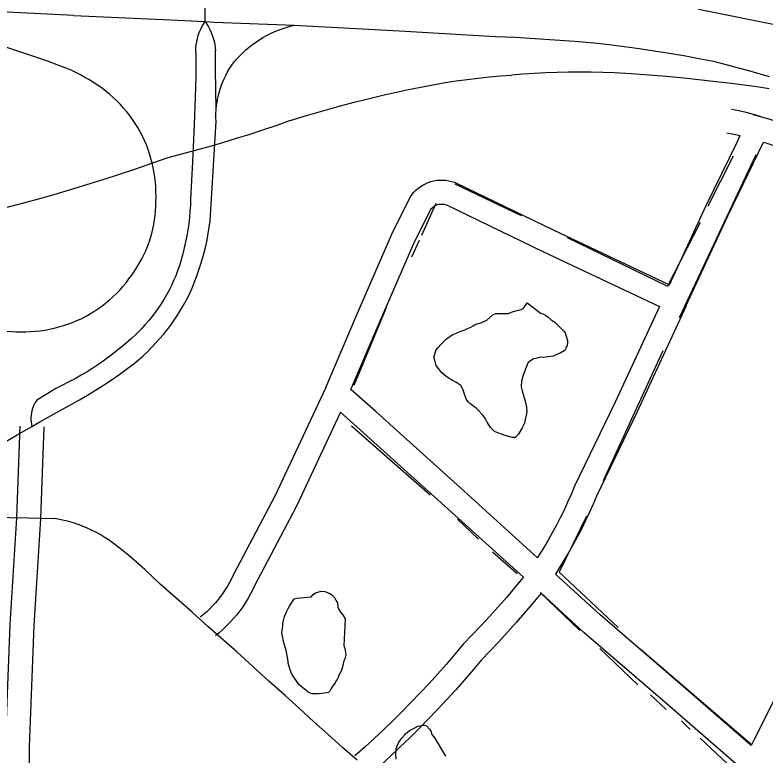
# Model space of a CAD drawing. Extents: x 3677843 to 3715951, y 511991 to 537744.
# Drawn here: x 3691427 to 3692366, y 521565 to 522493 of the extents above; entities that cross this region are included whole.
import ezdxf

# ---------------------------------------------------------------- set-up
doc = ezdxf.new("R2010")
doc.units = 0
for name, color, linetype in [('V-ROAD-CNTR', 7, 'Continuous'), ('V-SITE-VEGE', 7, 'Continuous'), ('V-TOPO-SHOR', 7, 'Continuous')]:
    doc.layers.add(name, color=color, linetype=linetype)

msp = doc.modelspace()

# ---------------------------------------------------------------- linework, layer by layer
at = {"layer": 'V-ROAD-CNTR'}
msp.add_line((3691664.95, 522484.34), (3691665.38, 522536.36), dxfattribs=at)
for points in [[(3691485.18, 522428.18), (3691469.12, 522434.1), (3691452.98, 522439.8), (3691436.77, 522445.26), (3691420.48, 522450.5), (3691404.11, 522455.5), (3691387.67, 522460.27), (3691371.17, 522464.8), (3691354.61, 522469.1), (3691337.99, 522473.17), (3691313.27, 522478.34), (3691288.55, 522483.46), (3691263.81, 522488.53), (3691239.08, 522493.56), (3691214.33, 522498.52), (3691189.59, 522503.45)], [(3691500.55, 522491.86), (3691333.65, 522500.28)], [(3692283.07, 522499.88), (3692393.22, 522477.75), (3692413.79, 522472.7), (3692434.3, 522467.44), (3692454.76, 522461.99)], [(3691500.55, 522491.86), (3691621.62, 522486.45), (3691664.95, 522484.34), (3691676.59, 522483.7), (3691776.56, 522479.71), (3691908.59, 522472.59), (3692028.88, 522465.78), (3692053.61, 522464.6), (3692078.32, 522463.19), (3692103.02, 522461.55), (3692127.71, 522459.69), (3692152.37, 522457.6), (3692171.17, 522455.48), (3692189.94, 522453.15), (3692208.68, 522450.6), (3692227.39, 522447.82), (3692246.06, 522444.82), (3692264.7, 522441.6), (3692283.3, 522438.16), (3692301.85, 522434.49), (3692325.15, 522428.36), (3692348.37, 522421.99), (3692371.53, 522415.39)], [(3691487.12, 521999.28), (3691497.48, 522004.8), (3691507.73, 522010.53), (3691517.86, 522016.45), (3691527.88, 522022.58), (3691537.78, 522028.9), (3691547.54, 522035.42), (3691557.18, 522042.13), (3691566.68, 522049.03), (3691576.05, 522056.12), (3691581.75, 522060.86), (3691587.31, 522065.76), (3691592.73, 522070.82), (3691598.01, 522076.04), (3691603.12, 522081.4), (3691608.09, 522086.91), (3691612.88, 522092.57), (3691617.52, 522098.35), (3691621.99, 522104.27), (3691626.28, 522110.32), (3691630.4, 522116.48), (3691634.34, 522122.77), (3691638.09, 522129.16), (3691641.66, 522135.66), (3691645.04, 522142.26), (3691648.32, 522149.6), (3691651.41, 522157.02), (3691654.3, 522164.52), (3691657, 522172.09), (3691659.5, 522179.72), (3691661.81, 522187.42), (3691663.91, 522195.18), (3691665.82, 522202.99), (3691667.52, 522210.85), (3691669.01, 522218.74), (3691670.3, 522226.68), (3691671.39, 522234.64), (3691678.76, 522359.32), (3691678.59, 522364.28), (3691678.63, 522369.24), (3691678.9, 522374.2), (3691679.39, 522379.14), (3691680.08, 522384.06), (3691681, 522388.94), (3691682.13, 522393.77), (3691683.48, 522398.55), (3691685.03, 522403.27), (3691686.79, 522407.91), (3691688.75, 522412.48), (3691690.91, 522416.95), (3691693.27, 522421.32), (3691695.82, 522425.58), (3691698.55, 522429.73), (3691701.46, 522433.75), (3691704.93, 522437.72), (3691708.54, 522441.56), (3691712.3, 522445.26), (3691716.19, 522448.81), (3691720.22, 522452.21), (3691724.37, 522455.46), (3691728.65, 522458.54), (3691733.03, 522461.46), (3691737.53, 522464.21), (3691742.12, 522466.79), (3691746.81, 522469.19), (3691751.6, 522471.41), (3691756.46, 522473.45), (3691761.39, 522475.3), (3691766.39, 522476.96), (3691771.45, 522478.43), (3691776.56, 522479.71)], [(3691653.34, 522445.67), (3691653.37, 522447.34), (3691653.55, 522451.27), (3691653.96, 522455.18), (3691654.59, 522459.05), (3691655.44, 522462.89), (3691656.5, 522466.67), (3691657.78, 522470.39), (3691659.27, 522474.02), (3691660.96, 522477.57), (3691662.86, 522481.01), (3691664.95, 522484.34), (3691667.14, 522481.1), (3691669.15, 522477.75), (3691670.98, 522474.29), (3691672.61, 522470.74), (3691674.04, 522467.1), (3691675.27, 522463.39), (3691676.29, 522459.62), (3691677.11, 522455.79), (3691677.71, 522451.93), (3691678.1, 522448.04)], [(3691653.34, 522445.67), (3691653.41, 522443.41), (3691653.59, 522429.5), (3691653.5, 522415.6), (3691653.15, 522401.69), (3691651.25, 522355.08), (3691649.16, 522308.49), (3691646.89, 522261.9), (3691646.61, 522254.19), (3691646.12, 522246.5), (3691645.44, 522238.82), (3691644.55, 522231.17), (3691643.46, 522223.54), (3691642.18, 522215.93), (3691640.7, 522208.37), (3691639.02, 522200.85), (3691637.15, 522193.37), (3691635.08, 522185.94), (3691632.82, 522178.58), (3691630.64, 522172.3), (3691628.26, 522166.1), (3691625.68, 522159.98), (3691622.91, 522153.94), (3691619.95, 522148), (3691616.8, 522142.15), (3691613.47, 522136.41), (3691609.96, 522130.77), (3691606.26, 522125.25), (3691602.4, 522119.85), (3691598.36, 522114.58), (3691594.16, 522109.44), (3691589.79, 522104.43), (3691585.27, 522099.57), (3691579.07, 522093.47), (3691572.72, 522087.52), (3691566.24, 522081.73), (3691559.61, 522076.1), (3691552.85, 522070.62), (3691545.97, 522065.32), (3691538.96, 522060.17), (3691531.82, 522055.21), (3691524.57, 522050.41), (3691517.2, 522045.79), (3691509.73, 522041.34), (3691502.15, 522037.08), (3691494.47, 522033), (3691486.69, 522029.11), (3691478.29, 522024.67), (3691470.03, 522019.96), (3691461.93, 522014.98), (3691454, 522009.74), (3691452.45, 522007.36), (3691451.08, 522004.87), (3691449.89, 522002.29), (3691448.9, 521999.62), (3691448.09, 521996.9), (3691447.48, 521994.13), (3691447.07, 521991.32), (3691446.87, 521988.49), (3691446.87, 521985.66), (3691447.07, 521982.83), (3691447.48, 521980.03), (3691448.09, 521977.28)], [(3691678.9, 522374.2), (3691678.38, 522399.41), (3691678.11, 522424.63), (3691678.1, 522448.04)], [(3691601.44, 522233.61), (3691601.83, 522235.92), (3691602.56, 522241.63), (3691603.08, 522247.36), (3691603.38, 522253.11), (3691603.46, 522258.86), (3691603.62, 522264.91), (3691603.56, 522270.95), (3691603.29, 522276.98), (3691602.81, 522283.01), (3691602.12, 522289.01), (3691601.22, 522294.99), (3691600.12, 522300.93), (3691598.8, 522306.83), (3691597.28, 522312.68), (3691595.56, 522318.47), (3691593.64, 522324.21), (3691591.52, 522329.86), (3691589.2, 522335.45), (3691586.69, 522340.95), (3691583.85, 522346.27), (3691580.83, 522351.49), (3691577.62, 522356.6), (3691574.23, 522361.59), (3691570.67, 522366.46), (3691566.94, 522371.2), (3691563.04, 522375.8), (3691558.98, 522380.26), (3691554.76, 522384.58), (3691550.4, 522388.74), (3691545.89, 522392.75), (3691541.23, 522396.59), (3691536.45, 522400.27), (3691531.17, 522404.06), (3691525.76, 522407.69), (3691520.25, 522411.15), (3691514.63, 522414.44), (3691508.91, 522417.55), (3691503.1, 522420.48), (3691497.21, 522423.23), (3691491.23, 522425.8), (3691485.18, 522428.18)], [(3691771.67, 522360.53), (3691792.03, 522366.64), (3691812.47, 522372.52), (3691832.98, 522378.19), (3691853.56, 522383.64), (3691874.2, 522388.86), (3691889.34, 522392.53), (3691904.53, 522396), (3691919.77, 522399.26), (3691935.04, 522402.31), (3691950.36, 522405.16), (3691965.71, 522407.8), (3691979.5, 522409.9), (3691993.33, 522411.78), (3692007.19, 522413.45), (3692021.06, 522414.9), (3692034.96, 522416.13), (3692048.87, 522417.15)], [(3692242.89, 522415.3), (3692221.03, 522417.1), (3692199.14, 522418.66), (3692177.24, 522419.98), (3692162.97, 522420.49), (3692148.7, 522420.8), (3692134.42, 522420.9), (3692120.14, 522420.79), (3692105.87, 522420.48), (3692091.6, 522419.95), (3692077.35, 522419.22), (3692063.1, 522418.29), (3692048.87, 522417.15)], [(3692371.56, 522399.93), (3692355.81, 522402.4), (3692340.02, 522404.65), (3692324.2, 522406.67), (3692308.36, 522408.47), (3692286.56, 522410.98), (3692264.74, 522413.26), (3692242.89, 522415.3)], [(3692360.53, 522365.4), (3692351.65, 522367.95), (3692342.49, 522370.3), (3692333.26, 522372.39), (3692324.19, 522374.18)], [(3692350.87, 522368.04), (3692369.5, 522362.94), (3692378.74, 522360.18), (3692387.93, 522357.2), (3692397.04, 522354.01), (3692406.07, 522350.6), (3692415.02, 522346.98), (3692423.88, 522343.16), (3692432.65, 522339.13), (3692441.33, 522334.9), (3692450.1, 522330.37), (3692470.48, 522318.43), (3692490.46, 522306.44), (3692510.31, 522294.25), (3692530.05, 522281.86), (3692549.58, 522269.31)], [(3691413.81, 522250.91), (3691434.55, 522256.36), (3691455.24, 522262.01), (3691475.88, 522267.85), (3691496.46, 522273.89), (3691516.98, 522280.12), (3691537.45, 522286.55), (3691557.86, 522293.18), (3691578.2, 522299.99), (3691598.48, 522307.01), (3691618.7, 522314.21), (3691635.96, 522318.6), (3691653.17, 522323.18), (3691670.33, 522327.96), (3691687.44, 522332.93), (3691704.49, 522338.1), (3691721.48, 522343.45), (3691738.42, 522349), (3691755.29, 522354.73), (3691772.09, 522360.66)], [(3691816.14, 522026.02), (3691855.78, 522119.34), (3691898.77, 522218.23), (3691921.36, 522263.7), (3691923.75, 522267.16), (3691926.1, 522270.06), (3691928.69, 522272.76), (3691931.48, 522275.25), (3691934.46, 522277.5), (3691937.61, 522279.52), (3691940.92, 522281.27), (3691944.34, 522282.75), (3691947.89, 522283.96), (3691951.52, 522284.87), (3691955.2, 522285.49), (3691958.92, 522285.82), (3691962.66, 522285.85), (3691966.4, 522285.58), (3691970.1, 522285), (3691973.73, 522284.14), (3691977.29, 522282.99), (3691980.57, 522281.63), (3692101, 522223.5), (3692246.56, 522154.78), (3692292.7, 522253.9), (3692331.24, 522333.46), (3692335.26, 522341.75)], [(3692335.01, 522341.23), (3692327.05, 522343.04), (3692318.39, 522344.74)], [(3692264.68, 522122.61), (3692319.8, 522241.03), (3692358.24, 522320.38), (3692364.46, 522333.22), (3692369.82, 522331.54), (3692378.33, 522328.77), (3692386.78, 522325.81), (3692395.15, 522322.65), (3692403.46, 522319.3), (3692411.68, 522315.75), (3692419.81, 522312.02), (3692427.86, 522308.09), (3692435.62, 522304.08), (3692455.18, 522292.62), (3692474.89, 522280.79), (3692494.49, 522268.77), (3692513.96, 522256.54), (3692533.37, 522244.07)], [(3692081.49, 521812.85), (3691984.91, 521900.23), (3691879.38, 521995.61), (3691847.72, 522023.62), (3691883.34, 522107.5), (3691925.98, 522205.57), (3691947.28, 522248.44), (3691947.78, 522249.16), (3691948.62, 522250.2), (3691949.54, 522251.16), (3691950.54, 522252.05), (3691951.61, 522252.86), (3691952.73, 522253.58), (3691953.91, 522254.21), (3691955.15, 522254.74), (3691956.4, 522255.16), (3691957.69, 522255.49), (3691959.01, 522255.71), (3691960.35, 522255.83), (3691961.69, 522255.84), (3691963.01, 522255.74), (3691964.33, 522255.54), (3691965.63, 522255.23), (3691966.91, 522254.82), (3691968.31, 522254.24), (3692088.08, 522196.42), (3692233.93, 522127.57)], [(3691509.87, 522112.21), (3691515.24, 522114.98), (3691520.5, 522117.93), (3691525.66, 522121.09), (3691530.7, 522124.42), (3691535.62, 522127.94), (3691540.41, 522131.63), (3691545.06, 522135.49), (3691549.56, 522139.52), (3691553.92, 522143.71), (3691558.13, 522148.06), (3691562.17, 522152.55), (3691566.05, 522157.19), (3691569.76, 522161.97), (3691573.3, 522166.87), (3691576.65, 522171.91), (3691579.82, 522177.06), (3691582.82, 522181.97), (3691585.64, 522186.99), (3691588.25, 522192.11), (3691590.67, 522197.33), (3691592.89, 522202.64), (3691594.91, 522208.03), (3691596.71, 522213.49), (3691598.31, 522219.02), (3691599.7, 522224.61), (3691600.87, 522230.24), (3691601.44, 522233.61)], [(3692233.93, 522127.57), (3692178.38, 522007.51), (3692127.73, 521902.37), (3692123.39, 521892.05), (3692119.05, 521882.28), (3692114.53, 521872.61), (3692109.81, 521863.03), (3692104.92, 521853.54), (3692099.84, 521844.14), (3692094.58, 521834.84), (3692089.14, 521825.65), (3692083.52, 521816.57), (3692081.25, 521813.06)], [(3692267.41, 522128.48), (3692205.51, 521994.71), (3692155.09, 521890.03), (3692150.92, 521880.13), (3692146.35, 521869.84), (3692141.58, 521859.64), (3692136.61, 521849.53), (3692131.44, 521839.52), (3692126.09, 521829.61), (3692120.54, 521819.81), (3692114.81, 521810.12), (3692108.88, 521800.54), (3692103.69, 521792.51)], [(3691404.78, 522098.29), (3691410.69, 522097.36), (3691416.63, 522096.62), (3691422.58, 522096.09), (3691428.56, 522095.77), (3691434.54, 522095.64), (3691440.52, 522095.72), (3691446.5, 522096), (3691452.46, 522096.48), (3691458.4, 522097.17), (3691464.32, 522098.05), (3691470.2, 522099.14), (3691476.04, 522100.42), (3691481.83, 522101.9), (3691487.58, 522103.58), (3691493.25, 522105.45), (3691498.87, 522107.52), (3691504.41, 522109.77), (3691509.87, 522112.21)], [(3691816.11, 522025.91), (3691752.85, 521891.02), (3691700.48, 521791.83), (3691698, 521786.58), (3691695.61, 521781.97), (3691693.06, 521777.46), (3691690.34, 521773.03), (3691687.46, 521768.72), (3691684.43, 521764.5), (3691681.24, 521760.4), (3691677.91, 521756.42), (3691674.44, 521752.57), (3691670.82, 521748.84), (3691667.07, 521745.25), (3691663.2, 521741.81), (3691658.98, 521738.32)], [(3691400.92, 521950.17), (3691429.55, 521966.71), (3691448.09, 521977.28), (3691458.29, 521983.08), (3691487.12, 521999.28)], [(3691834.76, 521995.03), (3691779.71, 521877.64), (3691727.32, 521778.41), (3691724.89, 521773.27), (3691722, 521767.69), (3691718.91, 521762.22), (3691715.61, 521756.86), (3691712.13, 521751.63), (3691708.45, 521746.52), (3691704.59, 521741.56), (3691700.56, 521736.74), (3691696.35, 521732.07), (3691691.97, 521727.56), (3691687.43, 521723.21), (3691682.73, 521719.03), (3691678.1, 521715.2)], [(3692063.6, 521788.58), (3691964.79, 521877.98), (3691859.39, 521973.24), (3691834.76, 521995.03)], [(3691433.1, 521977.83), (3691428.84, 521863.23), (3691428.84, 521863), (3691420.63, 521729.48), (3691414.66, 521576.87), (3691414.56, 521491.58), (3691407.18, 521366.87), (3691400.46, 521219.51), (3691397.86, 521124.19), (3691396.47, 521073.2), (3691392.04, 520987.28)], [(3691463.08, 521976.72), (3691458.82, 521862.16), (3691458.8, 521861.57), (3691450.59, 521727.97), (3691444.66, 521576.27), (3691444.58, 521504.71)], [(3691259.26, 521864.91), (3691396.03, 521863.65), (3691443.83, 521862.69), (3691476.78, 521862.1)], [(3691855.56, 521559.55), (3691837.24, 521575.4), (3691819.07, 521591.41), (3691801.05, 521607.59), (3691783.17, 521623.93), (3691765.45, 521640.43), (3691745.01, 521658.47), (3691724.78, 521676.74), (3691704.76, 521695.24), (3691668.54, 521726.76), (3691668.43, 521726.86), (3691648.72, 521744.76), (3691628.84, 521762.48), (3691608.8, 521780.01), (3691599.2, 521789.15), (3691589.43, 521798.11), (3691579.5, 521806.9), (3691569.41, 521815.51), (3691559.17, 521823.93), (3691548.78, 521832.17), (3691543.8, 521835.6), (3691538.7, 521838.85), (3691533.49, 521841.93), (3691528.18, 521844.82), (3691522.77, 521847.53), (3691517.27, 521850.04), (3691511.68, 521852.37), (3691506.02, 521854.49), (3691500.28, 521856.42), (3691494.48, 521858.15), (3691488.63, 521859.67), (3691482.72, 521860.99), (3691476.78, 521862.1)], [(3692377.32, 521634.57), (3692365.12, 521609.88), (3692352.7, 521585.3), (3692348.79, 521577.75), (3692266.74, 521649.26), (3692159.85, 521741.26), (3692104.03, 521792.36)], [(3692063.99, 521789.19), (3692062.52, 521787.37), (3692052.5, 521775.28), (3692042.32, 521763.32), (3692031.98, 521751.49), (3692021.5, 521739.79), (3692010.87, 521728.23), (3692000.09, 521716.8), (3691988.72, 521705.06), (3691977.88, 521692.12), (3691967.29, 521679.81), (3691956.53, 521667.64), (3691945.61, 521655.6), (3691934.54, 521643.72), (3691923.31, 521631.98), (3691911.93, 521620.39), (3691900.4, 521608.95), (3691888.71, 521597.67), (3691876.88, 521586.54), (3691864.91, 521575.56), (3691852.71, 521564.68)], [(3692086.19, 521768.93), (3692085.74, 521768.37), (3692075.47, 521755.98), (3692065.04, 521743.73), (3692054.45, 521731.61), (3692043.71, 521719.62), (3692032.82, 521707.78), (3692021.78, 521696.08), (3692011.03, 521684.97), (3692000.75, 521672.7), (3691989.9, 521660.09), (3691978.88, 521647.62), (3691967.7, 521635.3), (3691956.36, 521623.12), (3691944.86, 521611.1), (3691933.19, 521599.23), (3691921.38, 521587.51), (3691909.41, 521575.95), (3691897.3, 521564.55), (3691885.03, 521553.31), (3691872.69, 521542.3)], [(3692348.77, 521537.97), (3692247.1, 521626.59), (3692139.93, 521718.83), (3692085.37, 521768.77)]]:
    msp.add_lwpolyline(points, dxfattribs=at)
at = {"layer": 'V-SITE-VEGE'}
for points in [[(3692068.27, 522132.16), (3692085.84, 522118.67), (3692088.03, 522118.14), (3692091.31, 522116.53), (3692094.06, 522114.38), (3692097.9, 522111.13), (3692100.64, 522109.52), (3692103.39, 522107.36), (3692114.38, 522096.54), (3692116.04, 522094.37), (3692117.72, 522088.93), (3692118.85, 522084.58), (3692118.86, 522082.4), (3692118.35, 522078.58), (3692117.28, 522076.38), (3692116.21, 522073.65), (3692114.58, 522072), (3692109.7, 522069.23), (3692106.98, 522068.12), (3692101, 522065.34), (3692088.47, 522063.6), (3692085.2, 522064.12), (3692079.21, 522062.43), (3692076.49, 522061.87), (3692069.44, 522057.45), (3692066.23, 522049.24), (3692063.03, 522039.94), (3692061.44, 522034.47), (3692060.96, 522026.83), (3692062.09, 522021.93), (3692066.02, 522008.87), (3692067.72, 522001.25), (3692067.76, 521995.8), (3692065.15, 521981.6), (3692061.93, 521975.57), (3692057.08, 521967.35), (3692053.3, 521963.5), (3692050.03, 521963.47), (3692040.73, 521966.12), (3692031.43, 521969.32), (3692027.6, 521970.92), (3692022.65, 521975.79), (3692018.23, 521982.84), (3692016.02, 521986.65), (3692013.26, 521990.98), (3692006.1, 521998.56), (3692004.45, 522000.18), (3692000.06, 522003.42), (3691996.77, 522006.12), (3691994.57, 522008.28), (3691992.36, 522010.99), (3691990.14, 522016.43), (3691987.89, 522024.05), (3691985.13, 522028.39), (3691979.1, 522032.7), (3691974.71, 522034.85), (3691969.23, 522038.07), (3691966.49, 522040.23), (3691961.54, 522044.56), (3691954.38, 522053.77), (3691953.25, 522058.67), (3691951.56, 522064.11), (3691954.21, 522073.4), (3691956.92, 522076.15), (3691960.16, 522080), (3691967.19, 522087.15), (3691974.24, 522092.11), (3691979.14, 522093.79), (3691981.85, 522095.45), (3691989.47, 522097.7), (3691993.81, 522099.91), (3691997.62, 522101.58), (3692001.42, 522103.79), (3692003.58, 522105.45), (3692007.95, 522106.03), (3692013.38, 522108.26), (3692017.73, 522110.47), (3692025.31, 522117.08), (3692029.11, 522118.75), (3692044.93, 522118.88), (3692047.65, 522119.99), (3692052.54, 522121.67), (3692060.7, 522123.92), (3692063.42, 522125.03), (3692067.2, 522129.97)], [(3691840.27, 521736.47), (3691838.9, 521703.19), (3691840.03, 521699.38), (3691840.59, 521696.66), (3691841.18, 521691.76), (3691840.14, 521685.75), (3691838.53, 521682.46), (3691838.01, 521679.73), (3691835.89, 521671.53), (3691832.67, 521666.05), (3691831.6, 521662.77), (3691830.53, 521660.58), (3691828.91, 521658.38), (3691827.84, 521656.19), (3691825.14, 521652.35), (3691822.99, 521649.06), (3691821.38, 521645.78), (3691819.75, 521644.12), (3691817.58, 521643.56), (3691811.04, 521642.96), (3691807.22, 521642.39), (3691799.59, 521642.32), (3691796.31, 521643.39), (3691793.56, 521645), (3691785.33, 521651.48), (3691782.58, 521654.18), (3691773.75, 521667.2), (3691771.52, 521672.64), (3691769.27, 521680.8), (3691769.25, 521683.53), (3691768.12, 521687.88), (3691766.41, 521697.14), (3691763.6, 521706.39), (3691761.32, 521718.91), (3691761.82, 521724.92), (3691762.34, 521727.65), (3691762.31, 521730.92), (3691764.43, 521739.12), (3691767.1, 521745.15), (3691769.25, 521749.53), (3691770.87, 521752.27), (3691776.79, 521761.59), (3691780.06, 521762.16), (3691784.42, 521762.74), (3691798.04, 521763.94), (3691800.2, 521766.69), (3691803.46, 521768.9), (3691810.53, 521771.14), (3691814.9, 521770.63), (3691820.37, 521768.49), (3691823.66, 521766.34), (3691826.96, 521763.09), (3691829.17, 521758.75), (3691830.83, 521756.58), (3691831.42, 521751.13), (3691831.98, 521748.95), (3691834.74, 521744.61), (3691837.5, 521741.36)]]:
    msp.add_lwpolyline(points, close=True, dxfattribs=at)
msp.add_lwpolyline([(3691904.44, 521560.83), (3691903.85, 521566.82), (3691904.33, 521573.91), (3691905.93, 521578.29), (3691907.54, 521582.12), (3691911.31, 521587.06), (3691914.56, 521590.91), (3691916.18, 521592.56), (3691921.06, 521596.42), (3691927.57, 521599.74), (3691931.37, 521601.96), (3691939.54, 521603.11), (3691942.28, 521602.59), (3691946.13, 521598.26), (3691947.78, 521596.09), (3691948.91, 521591.73), (3691951.67, 521588.48), (3691953.32, 521586.32), (3691966.04, 521564.61)], dxfattribs=at)
at = {"layer": 'V-TOPO-SHOR'}
for p, q in [((3692354.81, 522317.31), (3692258.8, 522113.36)), ((3692326.25, 522315.89), (3692294.6, 522252.94)), ((3691977.69, 522280.99), (3692060.95, 522241.57)), ((3691954.07, 522256.6), (3691936.14, 522216.37)), ((3692284.84, 522232.62), (3692244.2, 522152.93)), ((3691933.01, 522210), (3691923.65, 522189.29)), ((3692118.31, 522213.85), (3692244.2, 522152.93)), ((3691891.22, 522125.14), (3691851.11, 522028.78)), ((3692238.1, 522071.92), (3692163.58, 521909.02)), ((3691848.33, 521977.96), (3691947.04, 521891.83)), ((3691981.01, 521861.14), (3692007.41, 521835.95)), ((3692024.99, 521820.22), (3692055.76, 521793.08)), ((3692084.52, 521769.5), (3692134.11, 521721.87)), ((3692159.29, 521699.05), (3692206.87, 521653.79)), ((3692209.29, 521699.05), (3692348.34, 521579.9)), ((3692222.85, 521641.22), (3692242.44, 521622.72)), ((3692261.6, 521608.58), (3692272.4, 521597.95)), ((3692284.79, 521586.94), (3692343.96, 521531.85))]:
    msp.add_line(p, q, dxfattribs=at)
msp.add_lwpolyline([(3692142.5, 521864.8), (3692108.53, 521794.69), (3692182.5, 521725.43)], dxfattribs=at)

doc.saveas('drawing.dxf')
